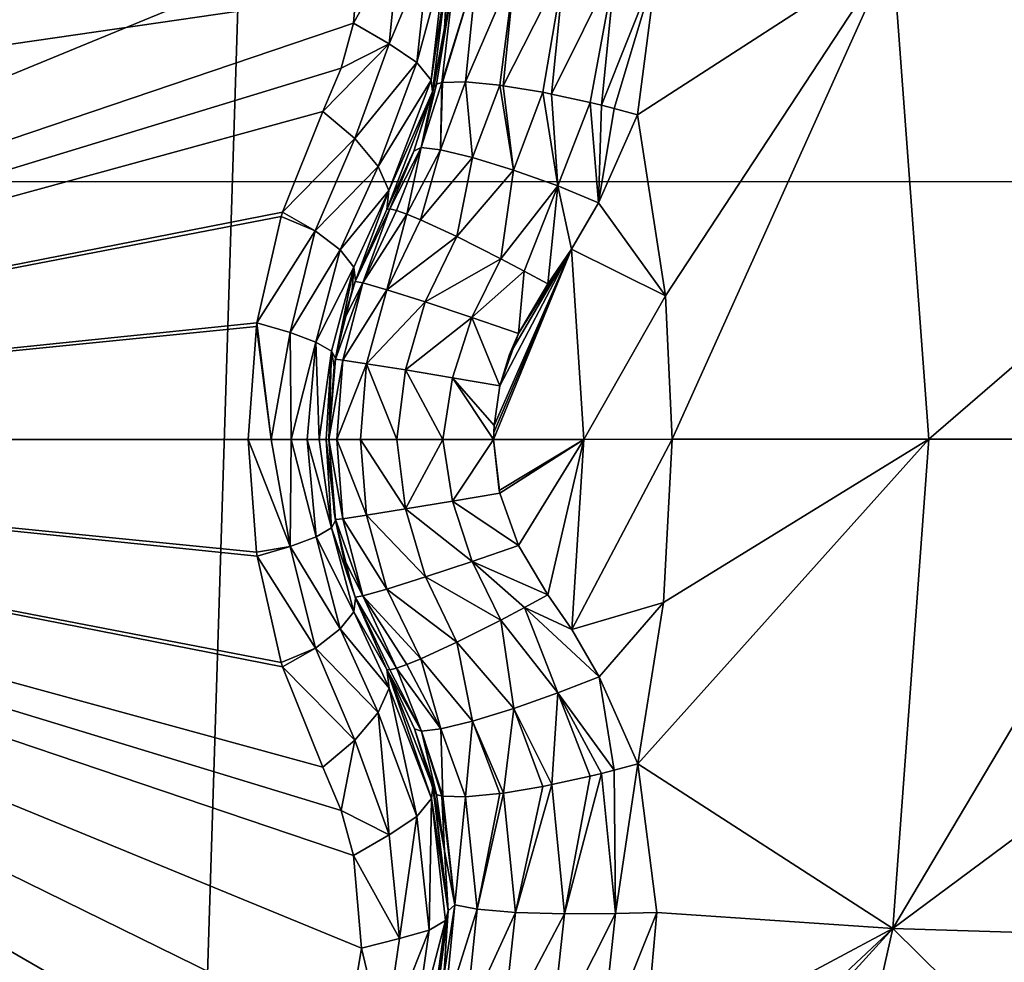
# Model space of a CAD drawing. Header units: metres. Extents: x -206 to 75, y -104 to 104.
# Tile 630 of 656: x -34.61 to -33.08, y -49.82 to -48.36. Entities that reach past the tile are written whole.
import ezdxf

# ---------------------------------------------------------------- set-up
doc = ezdxf.new("R2010")
doc.units = ezdxf.units.M
doc.layers.add('solid_01_1-CONSUMER_THERM_B_125288', color=7, linetype='CONTINUOUS')

msp = doc.modelspace()

# ---------------------------------------------------------------- linework, layer by layer
at = {"layer": 'solid_01_1-CONSUMER_THERM_B_125288'}
for points in [[(-30.762913, 63.490448), (-34.744732, -63.510124), (-34.762913, 63.489876)], [(-30.762913, 63.490448), (-30.744732, -63.509552), (-34.744732, -63.510124)], [(-35.56731, -54.055267, 3.45631), (-26.153526, -45.546333, 3.5), (-35.866474, -53.698833, 3.5)], [(-35.518597, -54.981541, 3.5), (-35.866474, -53.698833, 3.5), (-26.153526, -45.546333, 3.5)], [(-35.56731, -54.055267, 3.45631), (-25.853172, -45.904179, 3.455959), (-26.153526, -45.546333, 3.5)], [(-35.518597, -54.981541, 3.5), (-26.153526, -45.546333, 3.5), (-35.050472, -54.926132, 3.5)], [(-35.050472, -54.926132, 3.5), (-26.153526, -45.546333, 3.5), (-34.588764, -54.83429, 3.5)], [(-34.588764, -54.83429, 3.5), (-26.153526, -45.546333, 3.5), (-34.135071, -54.706341, 3.5)], [(-34.135071, -54.706341, 3.5), (-26.153526, -45.546333, 3.5), (-33.693161, -54.543304, 3.5)], [(-33.693161, -54.543304, 3.5), (-26.153526, -45.546333, 3.5), (-33.265396, -54.346107, 3.5)], [(-33.265396, -54.346107, 3.5), (-26.153526, -45.546333, 3.5), (-32.854115, -54.115772, 3.5)], [(-35.56731, -54.055267, 3.45631), (-35.277191, -54.400913, 3.325905), (-25.853172, -45.904179, 3.455959)], [(-35.277191, -54.400913, 3.325905), (-25.5634, -46.249416, 3.325387), (-25.853172, -45.904179, 3.455959)], [(-35.277191, -54.400913, 3.325905), (-35.007877, -54.721775, 3.113388), (-25.5634, -46.249416, 3.325387)], [(-35.007877, -54.721775, 3.113388), (-25.29442, -46.569881, 3.112886), (-25.5634, -46.249416, 3.325387)], [(-38.864662, -46.52047, 75.400002), (-54.590946, -63.612965, 75.400002), (54.609055, -63.597332, 75.400002)], [(-37.59338, -46.610531, 75.400002), (-38.864662, -46.52047, 75.400002), (54.609055, -63.597332, 75.400002)], [(-35.007877, -54.721775, 3.113388), (-34.768879, -55.006523, 2.826262), (-25.29442, -46.569881, 3.112886)], [(-34.768879, -55.006523, 2.826262), (-25.055708, -46.854282, 2.825941), (-25.29442, -46.569881, 3.112886)], [(37.606621, -46.599766, 75.400002), (-37.59338, -46.610531, 75.400002), (54.609055, -63.597332, 75.400002)], [(-34.768879, -55.006523, 2.826262), (-34.568623, -55.245106, 2.474663), (-25.055708, -46.854282, 2.825941)], [(-34.568623, -55.245106, 2.474663), (-24.855675, -47.092602, 2.474663), (-25.055708, -46.854282, 2.825941)], [(-34.568623, -55.245106, 2.474663), (-34.414318, -55.428944, 2.071429), (-24.855675, -47.092602, 2.474663)], [(-34.414318, -55.428944, 2.071429), (-24.70137, -47.276443, 2.071429), (-24.855675, -47.092602, 2.474663)], [(-25.743307, -47.108833, 69.900002), (-36.093094, -48.610317, 69.900002), (-36.093307, -47.110317, 69.900002)], [(-25.743307, -47.108833, 69.900002), (-25.743092, -48.608833, 69.900002), (-36.093094, -48.610317, 69.900002)], [(-34.414318, -55.428944, 2.071429), (-34.337975, -55.519901, 1.8802), (-24.70137, -47.276443, 2.071429)], [(-34.337975, -55.519901, 1.8802), (-24.625298, -47.367077, 1.880731), (-24.70137, -47.276443, 2.071429)], [(-34.337975, -55.519901, 1.8802), (-24.523346, -47.488541, 1.720659), (-24.625298, -47.367077, 1.880731)], [(-34.337975, -55.519901, 1.8802), (-34.235954, -55.641449, 1.720235), (-24.523346, -47.488541, 1.720659)], [(-34.235954, -55.641449, 1.720235), (-24.400944, -47.634373, 1.600154), (-24.523346, -47.488541, 1.720659)], [(-34.235954, -55.641449, 1.720235), (-34.113503, -55.787342, 1.599859), (-24.400944, -47.634373, 1.600154)], [(-34.113503, -55.787342, 1.599859), (-24.264303, -47.797169, 1.525335), (-24.400944, -47.634373, 1.600154)], [(-34.554489, -47.662731, 16.580467), (-34.626583, -47.653629, 16.554106), (-35.996807, -49.010303, 15.440842)], [(-34.484257, -47.680851, 16.603487), (-34.554489, -47.662731, 16.580467), (-35.996807, -49.010303, 15.440842)], [(-34.353718, -47.74229, 16.639118), (-34.484257, -47.680851, 16.603487), (-35.996807, -49.010303, 15.440842)], [(-34.242603, -47.833076, 16.660555), (-34.353718, -47.74229, 16.639118), (-35.996807, -49.010303, 15.440842)], [(-34.113503, -55.787342, 1.599859), (-33.97683, -55.950176, 1.525184), (-24.264303, -47.797169, 1.525335)], [(-33.97683, -55.950176, 1.525184), (-33.833458, -56.120991, 1.5), (-24.264303, -47.797169, 1.525335)], [(-24.264303, -47.797169, 1.525335), (-33.833458, -56.120991, 1.5), (-24.120508, -47.968487, 1.5)], [(-34.156689, -47.947491, 16.667709), (-34.242603, -47.833076, 16.660555), (-35.996807, -49.010303, 15.440842)], [(-34.100494, -48.079082, 16.660566), (-34.156689, -47.947491, 16.667709), (-35.996807, -49.010303, 15.440842)], [(-24.120508, -47.968487, 1.5), (-33.833458, -56.120991, 1.5), (69.506912, -74.995201, 1.5)], [(-34.077362, -48.220703, 16.639137), (-34.100494, -48.079082, 16.660566), (-35.996807, -49.010303, 15.440842)], [(-34.089371, -48.364525, 16.603502), (-34.077362, -48.220703, 16.639137), (-35.996807, -49.010303, 15.440842)], [(-34.018002, -48.236046, 16.679855), (-34.077362, -48.220703, 16.639137), (-34.089371, -48.364525, 16.603502)], [(-33.252724, -48.250877, 18.238983), (-33.196442, -49.009903, 18.256664), (-32.282104, -48.220715, 17.803934)], [(-33.196442, -49.009903, 18.256664), (-32.801373, -49.009846, 18.096916), (-32.282104, -48.220715, 17.803934)], [(-34.034203, -48.396378, 16.640165), (-34.018002, -48.236046, 16.679855), (-34.089371, -48.364525, 16.603502)], [(-33.972141, -48.248524, 16.739866), (-34.018002, -48.236046, 16.679855), (-34.034203, -48.396378, 16.640165)], [(-33.972141, -48.248524, 16.739866), (-34.034203, -48.396378, 16.640165), (-33.991261, -48.425274, 16.696571)], [(-33.972141, -48.248524, 16.739866), (-33.991261, -48.425274, 16.696571), (-33.94698, -48.263458, 16.8106)], [(-33.648422, -48.506542, 18.393747), (-33.605362, -48.787376, 18.393747), (-33.252724, -48.250877, 18.238983)], [(-33.618732, -48.276089, 18.365808), (-33.648422, -48.506542, 18.393747), (-33.252724, -48.250877, 18.238983)], [(-33.605362, -48.787376, 18.393747), (-33.595016, -49.009956, 18.393753), (-33.252724, -48.250877, 18.238983)], [(-33.595016, -49.009956, 18.393753), (-33.196442, -49.009903, 18.256664), (-33.252724, -48.250877, 18.238983)], [(-33.991261, -48.425274, 16.696571), (-33.968739, -48.452717, 16.764395), (-33.94698, -48.263458, 16.8106)], [(-33.94698, -48.263458, 16.8106), (-33.968739, -48.452717, 16.764395), (-33.942848, -48.278759, 16.853397)], [(-33.968739, -48.452717, 16.764395), (-33.966648, -48.471004, 16.818287), (-33.942848, -48.278759, 16.853397)], [(-33.966648, -48.471004, 16.818287), (-33.94833, -48.371605, 18.139544), (-33.942848, -48.278759, 18.126163)], [(-33.966648, -48.471004, 16.818287), (-33.942848, -48.278759, 18.126163), (-33.942848, -48.278759, 16.853397)], [(-33.932564, -48.287914, 18.198984), (-33.94833, -48.371605, 18.139544), (-33.964832, -48.463631, 18.155281)], [(-33.960751, -48.459293, 18.193222), (-33.932564, -48.287914, 18.198984), (-33.964832, -48.463631, 18.155281)], [(-33.960751, -48.459293, 18.193222), (-33.95253, -48.456711, 18.225765), (-33.932564, -48.287914, 18.198984)], [(-33.897743, -48.281261, 18.270638), (-33.932564, -48.287914, 18.198984), (-33.95253, -48.456711, 18.225765)], [(-33.897743, -48.281261, 18.270638), (-33.95253, -48.456711, 18.225765), (-33.951019, -48.45644, 18.230297)], [(-33.915741, -48.455433, 18.298185), (-33.897743, -48.281261, 18.270638), (-33.951019, -48.45644, 18.230297)], [(-33.932564, -48.287914, 18.198984), (-33.942848, -48.278759, 18.126163), (-33.94833, -48.371605, 18.139544)], [(-33.838238, -48.276325, 18.330465), (-33.897743, -48.281261, 18.270638), (-33.915741, -48.455433, 18.298185)], [(-33.862263, -48.46069, 18.352713), (-33.838238, -48.276325, 18.330465), (-33.915741, -48.455433, 18.298185)], [(-33.862263, -48.46069, 18.352713), (-33.856941, -48.461426, 18.356617), (-33.838238, -48.276325, 18.330465)], [(-33.762127, -48.274105, 18.367188), (-33.838238, -48.276325, 18.330465), (-33.856941, -48.461426, 18.356617)], [(-33.762127, -48.274105, 18.367188), (-33.856941, -48.461426, 18.356617), (-33.795624, -48.471722, 18.388721)], [(-33.781967, -48.474392, 18.393162), (-33.762127, -48.274105, 18.367188), (-33.795624, -48.471722, 18.388721)], [(-33.781967, -48.474392, 18.393162), (-33.682743, -48.274738, 18.376822), (-33.762127, -48.274105, 18.367188)], [(-33.722084, -48.487488, 18.402847), (-33.682743, -48.274738, 18.376822), (-33.781967, -48.474392, 18.393162)], [(-33.722084, -48.487488, 18.402847), (-33.704586, -48.491714, 18.402807), (-33.682743, -48.274738, 18.376822)], [(-33.682743, -48.274738, 18.376822), (-33.704586, -48.491714, 18.402807), (-33.618732, -48.276089, 18.365808)], [(-33.704586, -48.491714, 18.402807), (-33.684799, -48.496719, 18.401201), (-33.618732, -48.276089, 18.365808)], [(-33.684799, -48.496719, 18.401201), (-33.648422, -48.506542, 18.393747), (-33.618732, -48.276089, 18.365808)], [(-34.108772, -48.434441, 16.580475), (-34.089371, -48.364525, 16.603502), (-35.996807, -49.010303, 15.440842)], [(-34.034203, -48.396378, 16.640165), (-34.089371, -48.364525, 16.603502), (-34.108772, -48.434441, 16.580475)], [(-33.966648, -48.471004, 16.818287), (-33.964832, -48.463631, 18.155281), (-33.94833, -48.371605, 18.139544)], [(-34.034203, -48.396378, 16.640165), (-34.108772, -48.434441, 16.580475), (-34.136929, -48.501457, 16.554106)], [(-34.034203, -48.396378, 16.640165), (-34.136929, -48.501457, 16.554106), (-34.087391, -48.54343, 16.587631)], [(-33.991261, -48.425274, 16.696571), (-34.034203, -48.396378, 16.640165), (-34.087391, -48.54343, 16.587631)], [(-33.991261, -48.425274, 16.696571), (-34.087391, -48.54343, 16.587631), (-34.051136, -48.586525, 16.639467)], [(-33.991261, -48.425274, 16.696571), (-34.051136, -48.586525, 16.639467), (-33.968739, -48.452717, 16.764395)], [(-34.136929, -48.501457, 16.554106), (-34.108772, -48.434441, 16.580475), (-35.996807, -49.010303, 15.440842)], [(-33.968739, -48.452717, 16.764395), (-34.051136, -48.586525, 16.639467), (-34.034389, -48.623894, 16.701927)], [(-33.968739, -48.452717, 16.764395), (-34.034389, -48.623894, 16.701927), (-33.966648, -48.471004, 16.818287)], [(-33.984207, -48.557255, 18.237627), (-33.95253, -48.456711, 18.225765), (-33.960751, -48.459293, 18.193222)], [(-33.95414, -48.560863, 18.304129), (-33.95253, -48.456711, 18.225765), (-33.984207, -48.557255, 18.237627)], [(-33.95414, -48.560863, 18.304129), (-33.915741, -48.455433, 18.298185), (-33.951019, -48.45644, 18.230297)], [(-33.904594, -48.572964, 18.36202), (-33.915741, -48.455433, 18.298185), (-33.95414, -48.560863, 18.304129)], [(-33.95414, -48.560863, 18.304129), (-33.951019, -48.45644, 18.230297), (-33.95253, -48.456711, 18.225765)], [(-33.904594, -48.572964, 18.36202), (-33.862263, -48.46069, 18.352713), (-33.915741, -48.455433, 18.298185)], [(-33.966648, -48.471004, 16.818287), (-34.037567, -48.653313, 16.770613), (-33.995834, -48.562847, 18.172401)], [(-33.966648, -48.471004, 16.818287), (-34.034389, -48.623894, 16.701927), (-34.037567, -48.653313, 16.770613)], [(-33.984207, -48.557255, 18.237627), (-33.964832, -48.463631, 18.155281), (-33.995834, -48.562847, 18.172401)], [(-33.966648, -48.471004, 16.818287), (-33.995834, -48.562847, 18.172401), (-33.964832, -48.463631, 18.155281)], [(-33.984207, -48.557255, 18.237627), (-33.960751, -48.459293, 18.193222), (-33.964832, -48.463631, 18.155281)], [(-33.840885, -48.592628, 18.402063), (-33.862263, -48.46069, 18.352713), (-33.904594, -48.572964, 18.36202)], [(-33.840885, -48.592628, 18.402063), (-33.856941, -48.461426, 18.356617), (-33.862263, -48.46069, 18.352713)], [(-33.840885, -48.592628, 18.402063), (-33.795624, -48.471722, 18.388721), (-33.856941, -48.461426, 18.356617)], [(-33.77235, -48.616825, 18.419601), (-33.795624, -48.471722, 18.388721), (-33.840885, -48.592628, 18.402063)], [(-33.77235, -48.616825, 18.419601), (-33.781967, -48.474392, 18.393162), (-33.795624, -48.471722, 18.388721)], [(-33.77235, -48.616825, 18.419601), (-33.722084, -48.487488, 18.402847), (-33.781967, -48.474392, 18.393162)], [(-33.77235, -48.616825, 18.419601), (-33.709026, -48.643311, 18.416395), (-33.722084, -48.487488, 18.402847)], [(-33.722084, -48.487488, 18.402847), (-33.709026, -48.643311, 18.416395), (-33.704586, -48.491714, 18.402807)], [(-34.199673, -48.657497, 16.498224), (-34.136929, -48.501457, 16.554106), (-35.996807, -49.010303, 15.440842)], [(-34.087391, -48.54343, 16.587631), (-34.136929, -48.501457, 16.554106), (-34.199673, -48.657497, 16.498224)], [(-33.704586, -48.491714, 18.402807), (-33.709026, -48.643311, 18.416395), (-33.684799, -48.496719, 18.401201)], [(-33.684799, -48.496719, 18.401201), (-33.709026, -48.643311, 18.416395), (-33.648422, -48.506542, 18.393747)], [(-33.709026, -48.643311, 18.416395), (-33.605362, -48.787376, 18.393747), (-33.648422, -48.506542, 18.393747)], [(-34.148731, -48.686501, 16.534901), (-34.087391, -48.54343, 16.587631), (-34.199673, -48.657497, 16.498224)], [(-34.148731, -48.686501, 16.534901), (-34.051136, -48.586525, 16.639467), (-34.087391, -48.54343, 16.587631)], [(-33.995834, -48.562847, 18.172401), (-34.037567, -48.653313, 18.184393), (-34.033138, -48.652447, 18.225876)], [(-34.037567, -48.653313, 16.770613), (-34.037567, -48.653313, 18.184393), (-33.995834, -48.562847, 18.172401)], [(-33.984207, -48.557255, 18.237627), (-34.033138, -48.652447, 18.225876), (-34.022705, -48.654919, 18.266211)], [(-33.984207, -48.557255, 18.237627), (-33.995834, -48.562847, 18.172401), (-34.033138, -48.652447, 18.225876)], [(-33.984207, -48.557255, 18.237627), (-34.022705, -48.654919, 18.266211), (-34.006577, -48.660648, 18.30422)], [(-33.95414, -48.560863, 18.304129), (-33.984207, -48.557255, 18.237627), (-34.006577, -48.660648, 18.30422)], [(-33.95414, -48.560863, 18.304129), (-34.006577, -48.660648, 18.30422), (-33.985195, -48.669479, 18.338903)], [(-33.904594, -48.572964, 18.36202), (-33.95414, -48.560863, 18.304129), (-33.985195, -48.669479, 18.338903)], [(-33.904594, -48.572964, 18.36202), (-33.985195, -48.669479, 18.338903), (-33.929146, -48.6954, 18.394554)], [(-33.840885, -48.592628, 18.402063), (-33.904594, -48.572964, 18.36202), (-33.929146, -48.6954, 18.394554)], [(-34.148731, -48.686501, 16.534901), (-34.109982, -48.716148, 16.587399), (-34.051136, -48.586525, 16.639467)], [(-34.109982, -48.716148, 16.587399), (-34.034389, -48.623894, 16.701927), (-34.051136, -48.586525, 16.639467)], [(-33.840885, -48.592628, 18.402063), (-33.929146, -48.6954, 18.394554), (-33.860802, -48.729794, 18.42696)], [(-33.77235, -48.616825, 18.419601), (-33.840885, -48.592628, 18.402063), (-33.860802, -48.729794, 18.42696)], [(-36.09214, -55.260315, 72.400002), (-36.093094, -48.610317, 72.400002), (-25.743092, -48.608833, 72.400002)], [(-25.743092, -48.608833, 69.900002), (-25.743092, -48.608833, 72.400002), (-36.093094, -48.610317, 72.400002)], [(-25.743092, -48.608833, 69.900002), (-36.093094, -48.610317, 72.400002), (-36.093094, -48.610317, 69.900002)], [(-36.09214, -55.260315, 72.400002), (-25.743092, -48.608833, 72.400002), (-28.670391, -53.879852, 72.400002)], [(-34.109982, -48.716148, 16.587399), (-34.088757, -48.742809, 16.649973), (-34.034389, -48.623894, 16.701927)], [(-34.088757, -48.742809, 16.649973), (-34.086311, -48.764008, 16.714586), (-34.034389, -48.623894, 16.701927)], [(-34.086311, -48.764008, 16.714586), (-34.037567, -48.653313, 16.770613), (-34.034389, -48.623894, 16.701927)], [(-33.77235, -48.616825, 18.419601), (-33.860802, -48.729794, 18.42696), (-33.824306, -48.749027, 18.433228)], [(-33.77235, -48.616825, 18.419601), (-33.824306, -48.749027, 18.433228), (-33.787628, -48.768906, 18.432564)], [(-33.77235, -48.616825, 18.419601), (-33.787628, -48.768906, 18.432564), (-33.75082, -48.714897, 18.426382)], [(-33.77235, -48.616825, 18.419601), (-33.75082, -48.714897, 18.426382), (-33.709026, -48.643311, 18.416395)], [(-34.086761, -48.765308, 18.188156), (-34.033138, -48.652447, 18.225876), (-34.037567, -48.653313, 18.184393)], [(-34.074879, -48.767216, 18.264177), (-34.033138, -48.652447, 18.225876), (-34.086761, -48.765308, 18.188156)], [(-34.086311, -48.764008, 16.714586), (-34.086761, -48.765308, 18.188156), (-34.037567, -48.653313, 18.184393)], [(-34.086311, -48.764008, 16.714586), (-34.037567, -48.653313, 18.184393), (-34.037567, -48.653313, 16.770613)], [(-34.074879, -48.767216, 18.264177), (-34.022705, -48.654919, 18.266211), (-34.033138, -48.652447, 18.225876)], [(-34.074879, -48.767216, 18.264177), (-34.006577, -48.660648, 18.30422), (-34.022705, -48.654919, 18.266211)], [(-33.709026, -48.643311, 18.416395), (-33.75082, -48.714897, 18.426382), (-33.605362, -48.787376, 18.393747)], [(-34.201744, -48.664169, 16.496313), (-34.199673, -48.657497, 16.498224), (-35.996807, -49.010303, 15.440842)], [(-34.239239, -48.829281, 16.460941), (-34.201744, -48.664169, 16.496313), (-35.996807, -49.010303, 15.440842)], [(-34.148731, -48.686501, 16.534901), (-34.201744, -48.664169, 16.496313), (-34.239239, -48.829281, 16.460941)], [(-34.148731, -48.686501, 16.534901), (-34.199673, -48.657497, 16.498224), (-34.201744, -48.664169, 16.496313)], [(-34.037804, -48.777878, 18.338594), (-34.006577, -48.660648, 18.30422), (-34.074879, -48.767216, 18.264177)], [(-34.037804, -48.777878, 18.338594), (-33.985195, -48.669479, 18.338903), (-34.006577, -48.660648, 18.30422)], [(-34.037804, -48.777878, 18.338594), (-33.929146, -48.6954, 18.394554), (-33.985195, -48.669479, 18.338903)], [(-34.18774, -48.844109, 16.499756), (-34.148731, -48.686501, 16.534901), (-34.239239, -48.829281, 16.460941)], [(-34.18774, -48.844109, 16.499756), (-34.109982, -48.716148, 16.587399), (-34.148731, -48.686501, 16.534901)], [(-33.977917, -48.79686, 18.397308), (-33.929146, -48.6954, 18.394554), (-34.037804, -48.777878, 18.338594)], [(-33.977917, -48.79686, 18.397308), (-33.860802, -48.729794, 18.42696), (-33.929146, -48.6954, 18.394554)], [(-34.18774, -48.844109, 16.499756), (-34.147625, -48.859249, 16.552685), (-34.109982, -48.716148, 16.587399)], [(-34.147625, -48.859249, 16.552685), (-34.088757, -48.742809, 16.649973), (-34.109982, -48.716148, 16.587399)], [(-33.871956, -49.009998, 18.43961), (-33.731861, -49.009979, 18.426445), (-33.75082, -48.714897, 18.426382)], [(-33.871796, -48.99931, 18.439604), (-33.871956, -49.009998, 18.43961), (-33.75082, -48.714897, 18.426382)], [(-33.871326, -48.988636, 18.439592), (-33.871796, -48.99931, 18.439604), (-33.75082, -48.714897, 18.426382)], [(-33.862232, -48.926907, 18.43928), (-33.871326, -48.988636, 18.439592), (-33.75082, -48.714897, 18.426382)], [(-33.847504, -48.878582, 18.43854), (-33.862232, -48.926907, 18.43928), (-33.75082, -48.714897, 18.426382)], [(-33.833496, -48.845612, 18.437567), (-33.847504, -48.878582, 18.43854), (-33.75082, -48.714897, 18.426382)], [(-33.787628, -48.768906, 18.432564), (-33.833496, -48.845612, 18.437567), (-33.75082, -48.714897, 18.426382)], [(-33.75082, -48.714897, 18.426382), (-33.731861, -49.009979, 18.426445), (-33.605362, -48.787376, 18.393747)], [(-33.905506, -48.820892, 18.430618), (-33.860802, -48.729794, 18.42696), (-33.977917, -48.79686, 18.397308)], [(-33.905506, -48.820892, 18.430618), (-33.824306, -48.749027, 18.433228), (-33.860802, -48.729794, 18.42696)], [(-34.147625, -48.859249, 16.552685), (-34.123688, -48.872986, 16.61425), (-34.088757, -48.742809, 16.649973)], [(-34.123688, -48.872986, 16.61425), (-34.117172, -48.884266, 16.677389), (-34.088757, -48.742809, 16.649973)], [(-34.117172, -48.884266, 16.677389), (-34.091351, -48.779045, 16.70862), (-34.088757, -48.742809, 16.649973)], [(-34.091351, -48.779045, 16.70862), (-34.086311, -48.764008, 16.714586), (-34.088757, -48.742809, 16.649973)], [(-33.905506, -48.820892, 18.430618), (-33.833496, -48.845612, 18.437567), (-33.824306, -48.749027, 18.433228)], [(-33.824306, -48.749027, 18.433228), (-33.833496, -48.845612, 18.437567), (-33.787628, -48.768906, 18.432564)], [(-34.074879, -48.767216, 18.264177), (-34.117405, -48.885635, 18.189432), (-34.106056, -48.886959, 18.264095)], [(-34.074879, -48.767216, 18.264177), (-34.104645, -48.825108, 18.188993), (-34.117405, -48.885635, 18.189432)], [(-34.037804, -48.777878, 18.338594), (-34.074879, -48.767216, 18.264177), (-34.106056, -48.886959, 18.264095)], [(-34.037804, -48.777878, 18.338594), (-34.106056, -48.886959, 18.264095), (-34.069103, -48.892643, 18.337807)], [(-34.074879, -48.767216, 18.264177), (-34.086761, -48.765308, 18.188156), (-34.104645, -48.825108, 18.188993)], [(-34.091351, -48.779045, 16.70862), (-34.104645, -48.825108, 18.188993), (-34.086761, -48.765308, 18.188156)], [(-34.091351, -48.779045, 16.70862), (-34.086761, -48.765308, 18.188156), (-34.086311, -48.764008, 16.714586)], [(-33.977917, -48.79686, 18.397308), (-34.037804, -48.777878, 18.338594), (-34.069103, -48.892643, 18.337807)], [(-34.117172, -48.884266, 16.677389), (-34.104645, -48.825108, 18.188993), (-34.091351, -48.779045, 16.70862)], [(-33.731861, -49.009979, 18.426445), (-33.595016, -49.009956, 18.393753), (-33.605362, -48.787376, 18.393747)], [(-33.977917, -48.79686, 18.397308), (-34.069103, -48.892643, 18.337807), (-34.008953, -48.902332, 18.39636)], [(-33.905506, -48.820892, 18.430618), (-33.977917, -48.79686, 18.397308), (-34.008953, -48.902332, 18.39636)], [(-33.905506, -48.820892, 18.430618), (-34.008953, -48.902332, 18.39636), (-33.935734, -48.914394, 18.430534)], [(-33.905506, -48.820892, 18.430618), (-33.935734, -48.914394, 18.430534), (-33.862232, -48.926907, 18.43928)], [(-33.905506, -48.820892, 18.430618), (-33.862232, -48.926907, 18.43928), (-33.833496, -48.845612, 18.437567)], [(-34.240082, -48.834915, 16.460131), (-34.239239, -48.829281, 16.460941), (-35.996807, -49.010303, 15.440842)], [(-34.240082, -48.834915, 16.460131), (-35.996807, -49.010303, 15.440842), (-34.252773, -49.010052, 16.44776)], [(-34.217075, -49.010048, 16.472759), (-34.240082, -48.834915, 16.460131), (-34.252773, -49.010052, 16.44776)], [(-34.217075, -49.010048, 16.472759), (-34.239239, -48.829281, 16.460941), (-34.240082, -48.834915, 16.460131)], [(-34.18774, -48.844109, 16.499756), (-34.239239, -48.829281, 16.460941), (-34.217075, -49.010048, 16.472759)], [(-34.117172, -48.884266, 16.677389), (-34.117405, -48.885635, 18.189432), (-34.104645, -48.825108, 18.188993)], [(-34.18774, -48.844109, 16.499756), (-34.217075, -49.010048, 16.472759), (-34.186256, -49.010044, 16.503578)], [(-34.18774, -48.844109, 16.499756), (-34.186256, -49.010044, 16.503578), (-34.147625, -48.859249, 16.552685)], [(-33.833496, -48.845612, 18.437567), (-33.862232, -48.926907, 18.43928), (-33.847504, -48.878582, 18.43854)], [(-34.147625, -48.859249, 16.552685), (-34.186256, -49.010044, 16.503578), (-34.161266, -49.01004, 16.539267)], [(-34.147625, -48.859249, 16.552685), (-34.161266, -49.01004, 16.539267), (-34.142857, -49.010036, 16.578745)], [(-34.147625, -48.859249, 16.552685), (-34.142857, -49.010036, 16.578745), (-34.123688, -48.872986, 16.61425)], [(-34.123688, -48.872986, 16.61425), (-34.142857, -49.010036, 16.578745), (-34.131573, -49.010036, 16.620846)], [(-34.123688, -48.872986, 16.61425), (-34.131573, -49.010036, 16.620846), (-34.127773, -49.010033, 16.664267)], [(-34.119278, -48.89735, 16.674795), (-34.123688, -48.872986, 16.61425), (-34.127773, -49.010033, 16.664267)], [(-34.119278, -48.89735, 16.674795), (-34.117172, -48.884266, 16.677389), (-34.123688, -48.872986, 16.61425)], [(-34.119278, -48.89735, 16.674795), (-34.117405, -48.885635, 18.189432), (-34.117172, -48.884266, 16.677389)], [(-34.106056, -48.886959, 18.264095), (-34.117405, -48.885635, 18.189432), (-34.127773, -49.010033, 18.189676)], [(-34.127773, -49.010033, 16.664267), (-34.127773, -49.010033, 18.189676), (-34.117405, -48.885635, 18.189432)], [(-34.119278, -48.89735, 16.674795), (-34.127773, -49.010033, 16.664267), (-34.117405, -48.885635, 18.189432)], [(-34.106056, -48.886959, 18.264095), (-34.127773, -49.010033, 18.189676), (-34.115162, -49.010033, 18.268078)], [(-34.069103, -48.892643, 18.337807), (-34.106056, -48.886959, 18.264095), (-34.115162, -49.010033, 18.268078)], [(-34.069103, -48.892643, 18.337807), (-34.115162, -49.010033, 18.268078), (-34.078655, -49.010029, 18.338493)], [(-34.069103, -48.892643, 18.337807), (-34.078655, -49.010029, 18.338493), (-34.0219, -49.010017, 18.393951)], [(-34.008953, -48.902332, 18.39636), (-34.069103, -48.892643, 18.337807), (-34.0219, -49.010017, 18.393951)], [(-34.008953, -48.902332, 18.39636), (-34.0219, -49.010017, 18.393951), (-33.950657, -49.01001, 18.428818)], [(-33.935734, -48.914394, 18.430534), (-34.008953, -48.902332, 18.39636), (-33.950657, -49.01001, 18.428818)], [(-33.935734, -48.914394, 18.430534), (-33.950657, -49.01001, 18.428818), (-33.871956, -49.009998, 18.43961)], [(-33.935734, -48.914394, 18.430534), (-33.871956, -49.009998, 18.43961), (-33.871326, -48.988636, 18.439592)], [(-33.935734, -48.914394, 18.430534), (-33.871326, -48.988636, 18.439592), (-33.862232, -48.926907, 18.43928)], [(-33.871326, -48.988636, 18.439592), (-33.871956, -49.009998, 18.43961), (-33.871796, -48.99931, 18.439604)], [(-34.240032, -49.185173, 16.460129), (-34.252773, -49.010052, 16.44776), (-35.996807, -49.010303, 15.440842)], [(-34.239162, -49.190983, 16.460966), (-34.240032, -49.185173, 16.460129), (-35.996807, -49.010303, 15.440842)], [(-34.201557, -49.356201, 16.496393), (-34.239162, -49.190983, 16.460966), (-35.996807, -49.010303, 15.440842)], [(-34.19952, -49.362751, 16.49827), (-34.201557, -49.356201, 16.496393), (-35.996807, -49.010303, 15.440842)], [(-34.136784, -49.518616, 16.554106), (-34.19952, -49.362751, 16.49827), (-35.996807, -49.010303, 15.440842)], [(-34.108612, -49.585606, 16.580469), (-34.136784, -49.518616, 16.554106), (-35.996807, -49.010303, 15.440842)], [(-34.089195, -49.655491, 16.603489), (-34.108612, -49.585606, 16.580469), (-35.996807, -49.010303, 15.440842)], [(-34.077133, -49.799255, 16.639118), (-34.089195, -49.655491, 16.603489), (-35.996807, -49.010303, 15.440842)], [(-34.100197, -49.94088, 16.660555), (-34.077133, -49.799255, 16.639118), (-35.996807, -49.010303, 15.440842)], [(-34.156326, -50.072491, 16.667709), (-34.100197, -49.94088, 16.660555), (-35.996807, -49.010303, 15.440842)], [(-34.242191, -50.186947, 16.660564), (-34.156326, -50.072491, 16.667709), (-35.996807, -49.010303, 15.440842)], [(-34.353275, -50.27779, 16.639137), (-34.242191, -50.186947, 16.660564), (-35.996807, -49.010303, 15.440842)], [(-34.483829, -50.339302, 16.603502), (-34.353275, -50.27779, 16.639137), (-35.996807, -49.010303, 15.440842)], [(-34.554077, -50.35746, 16.580477), (-34.483829, -50.339302, 16.603502), (-35.996807, -49.010303, 15.440842)], [(-34.626194, -50.366581, 16.554106), (-34.554077, -50.35746, 16.580477), (-35.996807, -49.010303, 15.440842)], [(-34.187668, -49.176128, 16.499777), (-34.217075, -49.010048, 16.472759), (-34.252773, -49.010052, 16.44776)], [(-34.187668, -49.176128, 16.499777), (-34.252773, -49.010052, 16.44776), (-34.240032, -49.185173, 16.460129)], [(-34.187668, -49.176128, 16.499777), (-34.186256, -49.010044, 16.503578), (-34.217075, -49.010048, 16.472759)], [(-34.187668, -49.176128, 16.499777), (-34.147556, -49.160965, 16.552706), (-34.186256, -49.010044, 16.503578)], [(-34.147556, -49.160965, 16.552706), (-34.161266, -49.01004, 16.539267), (-34.186256, -49.010044, 16.503578)], [(-34.123627, -49.147205, 16.614271), (-34.142857, -49.010036, 16.578745), (-34.161266, -49.01004, 16.539267)], [(-34.147556, -49.160965, 16.552706), (-34.123627, -49.147205, 16.614271), (-34.161266, -49.01004, 16.539267)], [(-34.123627, -49.147205, 16.614271), (-34.131573, -49.010036, 16.620846), (-34.142857, -49.010036, 16.578745)], [(-34.117115, -49.135918, 16.677414), (-34.127773, -49.010033, 16.664267), (-34.131573, -49.010036, 16.620846)], [(-34.123627, -49.147205, 16.614271), (-34.117115, -49.135918, 16.677414), (-34.131573, -49.010036, 16.620846)], [(-34.105999, -49.133224, 18.264095), (-34.115162, -49.010033, 18.268078), (-34.127773, -49.010033, 18.189676)], [(-34.105999, -49.133224, 18.264095), (-34.127773, -49.010033, 18.189676), (-34.117348, -49.134552, 18.189432)], [(-34.11924, -49.122749, 16.674803), (-34.117348, -49.134552, 18.189432), (-34.127773, -49.010033, 18.189676)], [(-34.11924, -49.122749, 16.674803), (-34.127773, -49.010033, 18.189676), (-34.127773, -49.010033, 16.664267)], [(-34.117115, -49.135918, 16.677414), (-34.11924, -49.122749, 16.674803), (-34.127773, -49.010033, 16.664267)], [(-34.069046, -49.127525, 18.337809), (-34.078655, -49.010029, 18.338493), (-34.115162, -49.010033, 18.268078)], [(-34.069046, -49.127525, 18.337809), (-34.115162, -49.010033, 18.268078), (-34.105999, -49.133224, 18.264095)], [(-34.008896, -49.117809, 18.396362), (-34.0219, -49.010017, 18.393951), (-34.078655, -49.010029, 18.338493)], [(-34.008896, -49.117809, 18.396362), (-34.078655, -49.010029, 18.338493), (-34.069046, -49.127525, 18.337809)], [(-34.008896, -49.117809, 18.396362), (-33.950657, -49.01001, 18.428818), (-34.0219, -49.010017, 18.393951)], [(-33.935684, -49.105713, 18.430536), (-33.950657, -49.01001, 18.428818), (-34.008896, -49.117809, 18.396362)], [(-33.935684, -49.105713, 18.430536), (-33.871956, -49.009998, 18.43961), (-33.950657, -49.01001, 18.428818)], [(-33.935684, -49.105713, 18.430536), (-33.862152, -49.093384, 18.439278), (-33.871956, -49.009998, 18.43961)], [(-33.871956, -49.009998, 18.43961), (-33.863083, -49.089317, 18.439316), (-33.731861, -49.009979, 18.426445)], [(-33.871956, -49.009998, 18.43961), (-33.862152, -49.093384, 18.439278), (-33.863083, -49.089317, 18.439316)], [(-33.863083, -49.089317, 18.439316), (-33.862152, -49.093384, 18.439278), (-33.731861, -49.009979, 18.426445)], [(-33.862152, -49.093384, 18.439278), (-33.833378, -49.1745, 18.437561), (-33.731861, -49.009979, 18.426445)], [(-33.833378, -49.1745, 18.437561), (-33.78756, -49.251064, 18.432564), (-33.731861, -49.009979, 18.426445)], [(-33.78756, -49.251064, 18.432564), (-33.750736, -49.305058, 18.426382), (-33.731861, -49.009979, 18.426445)], [(-33.750736, -49.305058, 18.426382), (-33.608337, -49.263081, 18.393747), (-33.595016, -49.009956, 18.393753)], [(-33.731861, -49.009979, 18.426445), (-33.750736, -49.305058, 18.426382), (-33.595016, -49.009956, 18.393753)], [(-33.648277, -49.51339, 18.393747), (-33.196442, -49.009903, 18.256664), (-33.608337, -49.263081, 18.393747)], [(-33.252499, -49.768929, 18.238981), (-33.196442, -49.009903, 18.256664), (-33.648277, -49.51339, 18.393747)], [(-33.608337, -49.263081, 18.393747), (-33.196442, -49.009903, 18.256664), (-33.595016, -49.009956, 18.393753)], [(-33.252499, -49.768929, 18.238981), (-32.229755, -49.009762, 17.820374), (-32.801373, -49.009846, 18.096916)], [(-32.281857, -49.798668, 17.80394), (-32.229755, -49.009762, 17.820374), (-33.252499, -49.768929, 18.238981)], [(-33.252499, -49.768929, 18.238981), (-32.801373, -49.009846, 18.096916), (-33.196442, -49.009903, 18.256664)], [(-33.935684, -49.105713, 18.430536), (-33.833378, -49.1745, 18.437561), (-33.862152, -49.093384, 18.439278)], [(-33.935684, -49.105713, 18.430536), (-34.008896, -49.117809, 18.396362), (-33.905415, -49.199207, 18.430616)], [(-33.935684, -49.105713, 18.430536), (-33.905415, -49.199207, 18.430616), (-33.833378, -49.1745, 18.437561)], [(-34.117115, -49.135918, 16.677414), (-34.117348, -49.134552, 18.189432), (-34.11924, -49.122749, 16.674803)], [(-34.069046, -49.127525, 18.337809), (-34.105999, -49.133224, 18.264095), (-34.037697, -49.242279, 18.338594)], [(-34.008896, -49.117809, 18.396362), (-34.069046, -49.127525, 18.337809), (-33.977814, -49.22327, 18.397306)], [(-34.069046, -49.127525, 18.337809), (-34.037697, -49.242279, 18.338594), (-33.977814, -49.22327, 18.397306)], [(-34.008896, -49.117809, 18.396362), (-33.977814, -49.22327, 18.397306), (-33.905415, -49.199207, 18.430616)], [(-34.091274, -49.241051, 16.708633), (-34.117115, -49.135918, 16.677414), (-34.123627, -49.147205, 16.614271)], [(-34.105999, -49.133224, 18.264095), (-34.117348, -49.134552, 18.189432), (-34.074772, -49.252956, 18.264175)], [(-34.117348, -49.134552, 18.189432), (-34.104588, -49.194977, 18.188993), (-34.074772, -49.252956, 18.264175)], [(-34.117115, -49.135918, 16.677414), (-34.104588, -49.194977, 18.188993), (-34.117348, -49.134552, 18.189432)], [(-34.091274, -49.241051, 16.708633), (-34.104588, -49.194977, 18.188993), (-34.117115, -49.135918, 16.677414)], [(-34.105999, -49.133224, 18.264095), (-34.074772, -49.252956, 18.264175), (-34.037697, -49.242279, 18.338594)], [(-34.088634, -49.277367, 16.650019), (-34.123627, -49.147205, 16.614271), (-34.147556, -49.160965, 16.552706)], [(-34.086201, -49.256161, 16.714634), (-34.091274, -49.241051, 16.708633), (-34.123627, -49.147205, 16.614271)], [(-34.088634, -49.277367, 16.650019), (-34.086201, -49.256161, 16.714634), (-34.123627, -49.147205, 16.614271)], [(-34.109848, -49.304047, 16.587442), (-34.147556, -49.160965, 16.552706), (-34.187668, -49.176128, 16.499777)], [(-34.109848, -49.304047, 16.587442), (-34.088634, -49.277367, 16.650019), (-34.147556, -49.160965, 16.552706)], [(-33.905415, -49.199207, 18.430616), (-33.78756, -49.251064, 18.432564), (-33.833378, -49.1745, 18.437561)], [(-34.187668, -49.176128, 16.499777), (-34.240032, -49.185173, 16.460129), (-34.239162, -49.190983, 16.460966)], [(-34.148586, -49.333721, 16.534945), (-34.187668, -49.176128, 16.499777), (-34.239162, -49.190983, 16.460966)], [(-34.148586, -49.333721, 16.534945), (-34.109848, -49.304047, 16.587442), (-34.187668, -49.176128, 16.499777)], [(-34.148586, -49.333721, 16.534945), (-34.239162, -49.190983, 16.460966), (-34.201557, -49.356201, 16.496393)], [(-34.104588, -49.194977, 18.188993), (-34.086647, -49.254868, 18.188154), (-34.074772, -49.252956, 18.264175)], [(-34.091274, -49.241051, 16.708633), (-34.086647, -49.254868, 18.188154), (-34.104588, -49.194977, 18.188993)], [(-33.905415, -49.199207, 18.430616), (-33.977814, -49.22327, 18.397306), (-33.860729, -49.290199, 18.42696)], [(-33.905415, -49.199207, 18.430616), (-33.824234, -49.270954, 18.433228), (-33.78756, -49.251064, 18.432564)], [(-33.905415, -49.199207, 18.430616), (-33.860729, -49.290199, 18.42696), (-33.824234, -49.270954, 18.433228)], [(-33.977814, -49.22327, 18.397306), (-34.037697, -49.242279, 18.338594), (-33.929062, -49.324612, 18.394554)], [(-33.977814, -49.22327, 18.397306), (-33.929062, -49.324612, 18.394554), (-33.860729, -49.290199, 18.42696)], [(-34.086201, -49.256161, 16.714634), (-34.086647, -49.254868, 18.188154), (-34.091274, -49.241051, 16.708633)], [(-34.037697, -49.242279, 18.338594), (-34.074772, -49.252956, 18.264175), (-33.985104, -49.350552, 18.338903)], [(-34.037697, -49.242279, 18.338594), (-33.985104, -49.350552, 18.338903), (-33.929062, -49.324612, 18.394554)], [(-33.824234, -49.270954, 18.433228), (-33.750736, -49.305058, 18.426382), (-33.78756, -49.251064, 18.432564)], [(-34.088634, -49.277367, 16.650019), (-34.037464, -49.36673, 16.770613), (-34.086201, -49.256161, 16.714634)], [(-34.074772, -49.252956, 18.264175), (-34.086647, -49.254868, 18.188154), (-34.022606, -49.365124, 18.266209)], [(-34.086647, -49.254868, 18.188154), (-34.033039, -49.367596, 18.225876), (-34.022606, -49.365124, 18.266209)], [(-34.086647, -49.254868, 18.188154), (-34.037464, -49.36673, 18.184393), (-34.033039, -49.367596, 18.225876)], [(-34.037464, -49.36673, 16.770613), (-34.037464, -49.36673, 18.184393), (-34.086647, -49.254868, 18.188154)], [(-34.086201, -49.256161, 16.714634), (-34.037464, -49.36673, 16.770613), (-34.086647, -49.254868, 18.188154)], [(-34.074772, -49.252956, 18.264175), (-34.006485, -49.359386, 18.304218), (-33.985104, -49.350552, 18.338903)], [(-34.074772, -49.252956, 18.264175), (-34.022606, -49.365124, 18.266209), (-34.006485, -49.359386, 18.304218)], [(-33.750736, -49.305058, 18.426382), (-33.708138, -49.378109, 18.416172), (-33.608337, -49.263081, 18.393747)], [(-33.708138, -49.378109, 18.416172), (-33.648277, -49.51339, 18.393747), (-33.608337, -49.263081, 18.393747)], [(-34.109848, -49.304047, 16.587442), (-34.034271, -49.396145, 16.701927), (-34.088634, -49.277367, 16.650019)], [(-34.088634, -49.277367, 16.650019), (-34.034271, -49.396145, 16.701927), (-34.037464, -49.36673, 16.770613)], [(-33.772236, -49.403141, 18.4196), (-33.824234, -49.270954, 18.433228), (-33.860729, -49.290199, 18.42696)], [(-33.772236, -49.403141, 18.4196), (-33.708138, -49.378109, 18.416172), (-33.824234, -49.270954, 18.433228)], [(-33.824234, -49.270954, 18.433228), (-33.708138, -49.378109, 18.416172), (-33.750736, -49.305058, 18.426382)], [(-33.840767, -49.427361, 18.402061), (-33.860729, -49.290199, 18.42696), (-33.929062, -49.324612, 18.394554)], [(-33.772236, -49.403141, 18.4196), (-33.860729, -49.290199, 18.42696), (-33.840767, -49.427361, 18.402061)], [(-34.148586, -49.333721, 16.534945), (-34.05101, -49.433517, 16.639465), (-34.109848, -49.304047, 16.587442)], [(-34.109848, -49.304047, 16.587442), (-34.05101, -49.433517, 16.639465), (-34.034271, -49.396145, 16.701927)], [(-33.904469, -49.447041, 18.36202), (-33.929062, -49.324612, 18.394554), (-33.985104, -49.350552, 18.338903)], [(-33.840767, -49.427361, 18.402061), (-33.929062, -49.324612, 18.394554), (-33.904469, -49.447041, 18.36202)], [(-34.148586, -49.333721, 16.534945), (-34.201557, -49.356201, 16.496393), (-34.19952, -49.362751, 16.49827)], [(-34.148586, -49.333721, 16.534945), (-34.19952, -49.362751, 16.49827), (-34.087254, -49.476627, 16.587631)], [(-34.148586, -49.333721, 16.534945), (-34.087254, -49.476627, 16.587631), (-34.05101, -49.433517, 16.639465)], [(-33.95401, -49.459156, 18.304127), (-33.985104, -49.350552, 18.338903), (-34.006485, -49.359386, 18.304218)], [(-33.904469, -49.447041, 18.36202), (-33.985104, -49.350552, 18.338903), (-33.95401, -49.459156, 18.304127)], [(-34.087254, -49.476627, 16.587631), (-34.19952, -49.362751, 16.49827), (-34.136784, -49.518616, 16.554106)], [(-33.984077, -49.462772, 18.237627), (-34.033039, -49.367596, 18.225876), (-34.037464, -49.36673, 18.184393)], [(-33.994957, -49.459126, 18.172096), (-33.984077, -49.462772, 18.237627), (-34.037464, -49.36673, 18.184393)], [(-33.966476, -49.549084, 16.8183), (-33.994957, -49.459126, 18.172096), (-34.037464, -49.36673, 18.184393)], [(-33.966476, -49.549084, 16.8183), (-34.037464, -49.36673, 18.184393), (-34.037464, -49.36673, 16.770613)], [(-33.968578, -49.567295, 16.764397), (-33.966476, -49.549084, 16.8183), (-34.037464, -49.36673, 16.770613)], [(-34.034271, -49.396145, 16.701927), (-33.968578, -49.567295, 16.764397), (-34.037464, -49.36673, 16.770613)], [(-33.984077, -49.462772, 18.237627), (-34.022606, -49.365124, 18.266209), (-34.033039, -49.367596, 18.225876)], [(-33.95401, -49.459156, 18.304127), (-34.006485, -49.359386, 18.304218), (-34.022606, -49.365124, 18.266209)], [(-33.95401, -49.459156, 18.304127), (-34.022606, -49.365124, 18.266209), (-33.984077, -49.462772, 18.237627)], [(-33.772236, -49.403141, 18.4196), (-33.68465, -49.523224, 18.401197), (-33.708138, -49.378109, 18.416172)], [(-33.68465, -49.523224, 18.401197), (-33.648277, -49.51339, 18.393747), (-33.708138, -49.378109, 18.416172)], [(-34.05101, -49.433517, 16.639465), (-33.991093, -49.594746, 16.696569), (-34.034271, -49.396145, 16.701927)], [(-33.991093, -49.594746, 16.696569), (-33.968578, -49.567295, 16.764397), (-34.034271, -49.396145, 16.701927)], [(-33.772236, -49.403141, 18.4196), (-33.840767, -49.427361, 18.402061), (-33.781811, -49.545574, 18.393162)], [(-33.772236, -49.403141, 18.4196), (-33.781811, -49.545574, 18.393162), (-33.721935, -49.532463, 18.402845)], [(-33.772236, -49.403141, 18.4196), (-33.704437, -49.528233, 18.402803), (-33.68465, -49.523224, 18.401197)], [(-33.772236, -49.403141, 18.4196), (-33.721935, -49.532463, 18.402845), (-33.704437, -49.528233, 18.402803)], [(-34.087254, -49.476627, 16.587631), (-34.034035, -49.623661, 16.640162), (-34.05101, -49.433517, 16.639465)], [(-34.05101, -49.433517, 16.639465), (-34.034035, -49.623661, 16.640162), (-33.991093, -49.594746, 16.696569)], [(-33.840767, -49.427361, 18.402061), (-33.904469, -49.447041, 18.36202), (-33.856785, -49.558567, 18.356619)], [(-33.840767, -49.427361, 18.402061), (-33.856785, -49.558567, 18.356619), (-33.795467, -49.548252, 18.388723)], [(-33.840767, -49.427361, 18.402061), (-33.795467, -49.548252, 18.388723), (-33.781811, -49.545574, 18.393162)], [(-33.904469, -49.447041, 18.36202), (-33.95401, -49.459156, 18.304127), (-33.915585, -49.564579, 18.298189)], [(-33.904469, -49.447041, 18.36202), (-33.915585, -49.564579, 18.298189), (-33.862106, -49.559303, 18.352715)], [(-33.904469, -49.447041, 18.36202), (-33.862106, -49.559303, 18.352715), (-33.856785, -49.558567, 18.356619)], [(-33.994957, -49.459126, 18.172096), (-33.964676, -49.556393, 18.155281), (-33.960598, -49.56073, 18.193224)], [(-33.984077, -49.462772, 18.237627), (-33.994957, -49.459126, 18.172096), (-33.960598, -49.56073, 18.193224)], [(-33.966476, -49.549084, 16.8183), (-33.964676, -49.556393, 18.155281), (-33.994957, -49.459126, 18.172096)], [(-33.95401, -49.459156, 18.304127), (-33.984077, -49.462772, 18.237627), (-33.950867, -49.56358, 18.230299)], [(-33.984077, -49.462772, 18.237627), (-33.952377, -49.563309, 18.225767), (-33.950867, -49.56358, 18.230299)], [(-33.984077, -49.462772, 18.237627), (-33.960598, -49.56073, 18.193224), (-33.952377, -49.563309, 18.225767)], [(-33.95401, -49.459156, 18.304127), (-33.950867, -49.56358, 18.230299), (-33.915585, -49.564579, 18.298189)], [(-34.087254, -49.476627, 16.587631), (-34.136784, -49.518616, 16.554106), (-34.108612, -49.585606, 16.580469)], [(-34.034035, -49.623661, 16.640162), (-34.087254, -49.476627, 16.587631), (-34.108612, -49.585606, 16.580469)], [(-33.682533, -49.745205, 18.376822), (-33.68465, -49.523224, 18.401197), (-33.704437, -49.528233, 18.402803)], [(-33.682533, -49.745205, 18.376822), (-33.648277, -49.51339, 18.393747), (-33.68465, -49.523224, 18.401197)], [(-33.682533, -49.745205, 18.376822), (-33.618523, -49.743736, 18.365818), (-33.648277, -49.51339, 18.393747)], [(-33.252499, -49.768929, 18.238981), (-33.648277, -49.51339, 18.393747), (-33.618523, -49.743736, 18.365818)], [(-33.761917, -49.745857, 18.367188), (-33.721935, -49.532463, 18.402845), (-33.781811, -49.545574, 18.393162)], [(-33.761917, -49.745857, 18.367188), (-33.704437, -49.528233, 18.402803), (-33.721935, -49.532463, 18.402845)], [(-33.761917, -49.745857, 18.367188), (-33.682533, -49.745205, 18.376822), (-33.704437, -49.528233, 18.402803)], [(-33.968578, -49.567295, 16.764397), (-33.942642, -49.741257, 16.853399), (-33.966476, -49.549084, 16.8183)], [(-33.942642, -49.741257, 16.853399), (-33.964676, -49.556393, 18.155281), (-33.966476, -49.549084, 16.8183)], [(-33.948147, -49.648415, 18.139544), (-33.960598, -49.56073, 18.193224), (-33.964676, -49.556393, 18.155281)], [(-33.942642, -49.741257, 16.853399), (-33.948147, -49.648415, 18.139544), (-33.964676, -49.556393, 18.155281)], [(-33.838024, -49.74366, 18.330465), (-33.795467, -49.548252, 18.388723), (-33.856785, -49.558567, 18.356619)], [(-33.838024, -49.74366, 18.330465), (-33.781811, -49.545574, 18.393162), (-33.795467, -49.548252, 18.388723)], [(-33.761917, -49.745857, 18.367188), (-33.781811, -49.545574, 18.393162), (-33.838024, -49.74366, 18.330465)], [(-33.991093, -49.594746, 16.696569), (-33.971924, -49.771492, 16.739864), (-33.968578, -49.567295, 16.764397)], [(-33.971924, -49.771492, 16.739864), (-33.946762, -49.75655, 16.810608), (-33.968578, -49.567295, 16.764397)], [(-33.968578, -49.567295, 16.764397), (-33.946762, -49.75655, 16.810608), (-33.942642, -49.741257, 16.853399)], [(-33.948147, -49.648415, 18.139544), (-33.952377, -49.563309, 18.225767), (-33.960598, -49.56073, 18.193224)], [(-33.932358, -49.732098, 18.198984), (-33.950867, -49.56358, 18.230299), (-33.952377, -49.563309, 18.225767)], [(-33.932358, -49.732098, 18.198984), (-33.952377, -49.563309, 18.225767), (-33.948147, -49.648415, 18.139544)], [(-33.932358, -49.732098, 18.198984), (-33.915585, -49.564579, 18.298189), (-33.950867, -49.56358, 18.230299)], [(-33.897533, -49.738743, 18.270638), (-33.915585, -49.564579, 18.298189), (-33.932358, -49.732098, 18.198984)], [(-33.897533, -49.738743, 18.270638), (-33.862106, -49.559303, 18.352715), (-33.915585, -49.564579, 18.298189)], [(-33.897533, -49.738743, 18.270638), (-33.856785, -49.558567, 18.356619), (-33.862106, -49.559303, 18.352715)], [(-33.838024, -49.74366, 18.330465), (-33.856785, -49.558567, 18.356619), (-33.897533, -49.738743, 18.270638)], [(-34.034035, -49.623661, 16.640162), (-34.108612, -49.585606, 16.580469), (-34.089195, -49.655491, 16.603489)], [(-33.991093, -49.594746, 16.696569), (-34.034035, -49.623661, 16.640162), (-34.017784, -49.783985, 16.679848)], [(-33.991093, -49.594746, 16.696569), (-34.017784, -49.783985, 16.679848), (-33.971924, -49.771492, 16.739864)], [(-34.017784, -49.783985, 16.679848), (-34.034035, -49.623661, 16.640162), (-34.089195, -49.655491, 16.603489)], [(-33.932358, -49.732098, 18.198984), (-33.948147, -49.648415, 18.139544), (-33.942642, -49.741257, 18.126162)], [(-33.942642, -49.741257, 16.853399), (-33.942642, -49.741257, 18.126162), (-33.948147, -49.648415, 18.139544)], [(-34.017784, -49.783985, 16.679848), (-34.089195, -49.655491, 16.603489), (-34.077133, -49.799255, 16.639118)], [(-33.932358, -49.732098, 18.198984), (-33.942642, -49.741257, 18.126162), (-33.949142, -49.842342, 18.114405)], [(-33.948578, -49.901577, 18.180346), (-33.932358, -49.732098, 18.198984), (-33.949142, -49.842342, 18.114405)], [(-33.897533, -49.738743, 18.270638), (-33.932358, -49.732098, 18.198984), (-33.948578, -49.901577, 18.180346)], [(-33.915466, -49.912853, 18.252228), (-33.897533, -49.738743, 18.270638), (-33.948578, -49.901577, 18.180346)], [(-33.838024, -49.74366, 18.330465), (-33.897533, -49.738743, 18.270638), (-33.915466, -49.912853, 18.252228)], [(-33.968433, -49.941269, 16.876154), (-33.949142, -49.842342, 18.114405), (-33.942642, -49.741257, 18.126162)], [(-33.968433, -49.941269, 16.876154), (-33.942642, -49.741257, 18.126162), (-33.942642, -49.741257, 16.853399)], [(-33.946762, -49.75655, 16.810608), (-33.968433, -49.941269, 16.876154), (-33.942642, -49.741257, 16.853399)], [(-33.857964, -49.928215, 18.312248), (-33.838024, -49.74366, 18.330465), (-33.915466, -49.912853, 18.252228)], [(-33.761917, -49.745857, 18.367188), (-33.838024, -49.74366, 18.330465), (-33.857964, -49.928215, 18.312248)], [(-33.78384, -49.94537, 18.349087), (-33.761917, -49.745857, 18.367188), (-33.857964, -49.928215, 18.312248)], [(-33.78384, -49.94537, 18.349087), (-33.706112, -49.961475, 18.358753), (-33.682533, -49.745205, 18.376822)], [(-33.78384, -49.94537, 18.349087), (-33.682533, -49.745205, 18.376822), (-33.761917, -49.745857, 18.367188)], [(-33.706112, -49.961475, 18.358753), (-33.639225, -49.975513, 18.34635), (-33.618523, -49.743736, 18.365818)], [(-33.682533, -49.745205, 18.376822), (-33.706112, -49.961475, 18.358753), (-33.618523, -49.743736, 18.365818)], [(-33.252499, -49.768929, 18.238981), (-33.618523, -49.743736, 18.365818), (-33.639225, -49.975513, 18.34635)], [(-33.971924, -49.771492, 16.739864), (-34.017784, -49.783985, 16.679848), (-34.042034, -49.947147, 16.704649)], [(-33.971924, -49.771492, 16.739864), (-34.042034, -49.947147, 16.704649), (-33.997894, -49.952076, 16.767012)], [(-33.997894, -49.952076, 16.767012), (-33.973778, -49.950417, 16.839653), (-33.946762, -49.75655, 16.810608)], [(-33.971924, -49.771492, 16.739864), (-33.997894, -49.952076, 16.767012), (-33.946762, -49.75655, 16.810608)], [(-33.946762, -49.75655, 16.810608), (-33.973778, -49.950417, 16.839653), (-33.968433, -49.941269, 16.876154)], [(-33.252499, -49.768929, 18.238981), (-33.709015, -50.196281, 18.336405), (-33.824516, -50.396736, 18.336372)], [(-33.419559, -50.509808, 18.186367), (-33.252499, -49.768929, 18.238981), (-33.824516, -50.396736, 18.336372)], [(-33.252499, -49.768929, 18.238981), (-33.639225, -49.975513, 18.34635), (-33.709015, -50.196281, 18.336405)], [(-32.437386, -50.572468, 17.754953), (-33.252499, -49.768929, 18.238981), (-33.419559, -50.509808, 18.186367)], [(-32.281857, -49.798668, 17.80394), (-33.252499, -49.768929, 18.238981), (-32.437386, -50.572468, 17.754953)], [(-34.042034, -49.947147, 16.704649), (-34.017784, -49.783985, 16.679848), (-34.077133, -49.799255, 16.639118)], [(-34.042034, -49.947147, 16.704649), (-34.077133, -49.799255, 16.639118), (-34.100197, -49.94088, 16.660555)]]:
    msp.add_3dface(points, dxfattribs=at)

doc.saveas('drawing.dxf')
